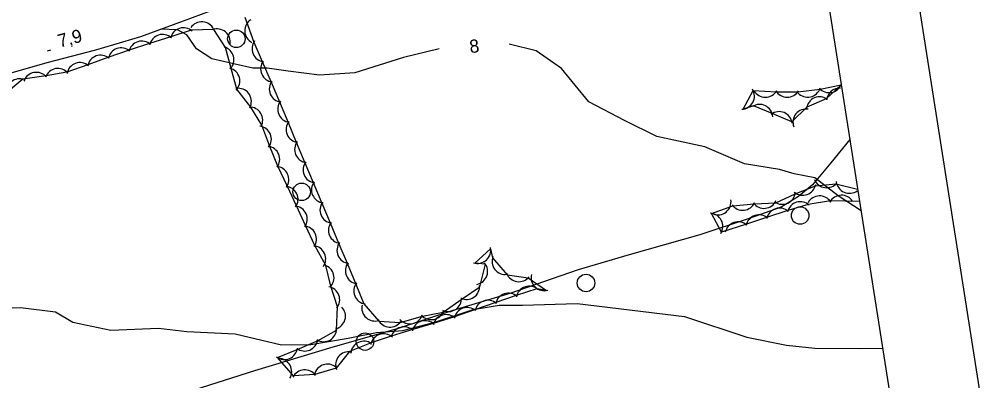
# Model space of a CAD drawing. Extents: x 643342 to 646936, y 5873857 to 5876103.
# Drawn here: x 646143.6 to 646362.3, y 5874668.3 to 5874750.9 of the extents above; entities that cross this region are included whole.
import ezdxf

# ---------------------------------------------------------------- set-up
doc = ezdxf.new("R2010")
doc.units = 0
for name, color, linetype in [('Niveau 2', 7, 'Continuous'), ('Niveau 21', 7, 'Continuous'), ('Niveau 22', 7, 'Continuous'), ('Niveau 3', 7, 'Continuous'), ('Niveau 36', 7, 'Continuous'), ('Niveau 44', 7, 'Continuous'), ('Niveau 60', 7, 'Continuous')]:
    doc.layers.add(name, color=color, linetype=linetype)

msp = doc.modelspace()

# ---------------------------------------------------------------- linework, layer by layer
at = {"layer": 'Niveau 2'}
for points in [[(646200.29, 5874739.67), (646197.03, 5874739.67), (646193.01, 5874740.61), (646187.62, 5874741.86), (646184.13, 5874744.12), (646181.91, 5874747.28), (646179.78, 5874748.47), (646175.91, 5874748.59)], [(646320.79, 5874715.53), (646317.46, 5874716.57), (646309.39, 5874717.87), (646300.34, 5874721.75), (646289.41, 5874724.07), (646282.02, 5874727.73), (646273.87, 5874732.03), (646267.56, 5874739.63), (646261.79, 5874743.65), (646255.59, 5874745.19)], [(646239.64, 5874744.12), (646231.48, 5874742.13), (646220.36, 5874738.65), (646212.27, 5874738.08), (646205.1, 5874739.02), (646200.29, 5874739.67)], [(646336.09, 5874707.1), (646330.82, 5874710.5), (646325.53, 5874714.61), (646320.79, 5874715.53)], [(646136.25, 5874684.68), (646143.92, 5874684.99), (646151.92, 5874684.05), (646155.89, 5874681.7), (646164.54, 5874679.87), (646175.46, 5874680.3), (646181.92, 5874679.54), (646192.98, 5874678.99), (646203.59, 5874676.48), (646210.29, 5874676.56), (646218.85, 5874678.05), (646225.27, 5874679.27), (646231.34, 5874679.77), (646238.65, 5874681.64), (646247.39, 5874684.54), (646253.3, 5874685.55), (646258.65, 5874685.53), (646271.19, 5874685.9), (646295.72, 5874683), (646309.98, 5874678.24), (646319.02, 5874676.38), (646325.52, 5874675.74)], [(646325.52, 5874675.74), (646335.98, 5874675.69), (646341.03, 5874675.75)]]:
    msp.add_lwpolyline(points, dxfattribs=at)
at = {"layer": 'Niveau 21'}
msp.add_lwpolyline([(646140.68, 5874738.32), (646150.02, 5874740.97), (646161.09, 5874743.86), (646171.44, 5874746.93), (646181.16, 5874750.54), (646191.45, 5874754.31), (646202.17, 5874758.57), (646211.92, 5874763.11), (646218.78, 5874766.04), (646230.17, 5874771.86), (646236.52, 5874775.34), (646246.18, 5874780.92), (646261.52, 5874789.46), (646272.36, 5874796.16), (646287.18, 5874805.24), (646298.22, 5874812.18), (646306.56, 5874816.6), (646316.9, 5874822.1), (646317.93, 5874822.57)], dxfattribs=at)
at = {"layer": 'Niveau 22'}
msp.add_lwpolyline([(646333.53, 5874723.4), (646329.14, 5874718.06), (646324.96, 5874713.01), (646321.76, 5874710.4), (646317.83, 5874707.97), (646310.49, 5874705.38), (646299.23, 5874701.66), (646283.07, 5874697.07), (646271.41, 5874693.65), (646255.79, 5874688.21), (646242.71, 5874684.35), (646230, 5874680.16), (646215.31, 5874675.95), (646197.43, 5874670.57), (646176.61, 5874663.92), (646157.7, 5874658.11), (646142.18, 5874653.6), (646125, 5874649.32), (646116.72, 5874647.39)], dxfattribs=at)
at = {"layer": 'Niveau 3'}
msp.add_line((646150.06, 5874743.68), (646150.83, 5874743.88), dxfattribs=at)
at = {"layer": 'Niveau 36'}
for centre in [(646193.26, 5874746.41), (646208.17, 5874711.44), (646322.14, 5874706.03), (646273.19, 5874690.61), (646222.68, 5874677.23)]:
    msp.add_circle(centre, 2, dxfattribs=at)
at = {"layer": 'Niveau 44'}
for points in [[(646195.22, 5874751.33), (646197.25, 5874745.67), (646199.17, 5874741.21), (646201.2, 5874736.49), (646203.08, 5874732.01), (646205.07, 5874727.27), (646206.95, 5874722.79), (646208.94, 5874718.04), (646210.82, 5874713.57), (646212.81, 5874708.82), (646214.69, 5874704.35), (646216.68, 5874699.6), (646218.56, 5874695.13), (646220.53, 5874690.37), (646222.39, 5874685.89), (646225.84, 5874681.92), (646230.68, 5874681.61), (646235.77, 5874683.04), (646240.53, 5874683.99), (646244.84, 5874687.03), (646248.88, 5874689.73), (646250.18, 5874694.95), (646247.78, 5874695.17), (646251.39, 5874698.41), (646251.81, 5874696.37), (646255.18, 5874692.52), (646259.98, 5874691.82), (646264.15, 5874688.89), (646261.94, 5874689.32), (646257.2, 5874687.73), (646252.59, 5874686.19), (646247.73, 5874684.49), (646243.15, 5874682.88), (646238.25, 5874681.37), (646233.59, 5874680.01), (646228.67, 5874678.47)], [(646228.67, 5874678.47), (646224.07, 5874676.91), (646219.13, 5874674.93), (646216.05, 5874671.17), (646211.17, 5874669.72), (646206.33, 5874669.37), (646202.69, 5874673.58), (646207.17, 5874675.45), (646211.94, 5874677.46), (646216.16, 5874679.86), (646216.38, 5874685.15), (646214.88, 5874689.89), (646213.69, 5874694.59), (646211.19, 5874699.19), (646209.15, 5874703.6), (646206.98, 5874708.26), (646204.93, 5874712.66), (646202.73, 5874717.3), (646200.87, 5874721.78), (646199.04, 5874726.66), (646196.53, 5874730.81), (646193.38, 5874734.93), (646192.09, 5874739.61), (646190.76, 5874744.43), (646188.09, 5874748.57), (646182.91, 5874748.36), (646178.29, 5874746.87), (646173.39, 5874745.3), (646168.77, 5874743.81), (646163.9, 5874742.14), (646159.33, 5874740.5), (646154.51, 5874738.81), (646149.74, 5874737.94), (646144.44, 5874737.2), (646140.73, 5874734.07)], [(646309.11, 5874730.33), (646311.38, 5874734.62), (646316.77, 5874734.28), (646321.62, 5874734.29), (646326.76, 5874734.89), (646331.51, 5874735.89), (646328.12, 5874732.72), (646323.65, 5874730.82), (646320.27, 5874727.47), (646315.78, 5874729.33), (646311.49, 5874731.09), (646309.11, 5874730.33)], [(646335.75, 5874709.27), (646329.12, 5874709.37), (646324.01, 5874708.58), (646319.35, 5874707.2), (646314.45, 5874705.61), (646309.85, 5874704.08), (646304.16, 5874702.23), (646301.9, 5874706.52), (646306.77, 5874708.23), (646311.6, 5874708.74), (646316.6, 5874708.97), (646321, 5874711.02), (646325.64, 5874712.81), (646330.34, 5874713.29), (646335.28, 5874712.07)]]:
    msp.add_lwpolyline(points, dxfattribs=at)
for centre, start, end in [((646185.35, 5874747.29), 25.9451, 145.9231), ((646185.35, 5874747.29), 25.9451, 145.9231), ((646185.35, 5874747.29), 25.9451, 145.9231), ((646198.16, 5874748.26), 123.0138, 242.9917), ((646198.16, 5874748.26), 123.0138, 242.9917), ((646198.16, 5874748.26), 123.0138, 242.9917), ((646176.38, 5874744.41), 47.8626, 167.8405), ((646176.38, 5874744.41), 47.8626, 167.8405), ((646176.38, 5874744.41), 47.8626, 167.8405), ((646181.14, 5874745.94), 47.8626, 167.8405), ((646181.14, 5874745.94), 47.8626, 167.8405), ((646181.14, 5874745.94), 47.8626, 167.8405), ((646188.86, 5874745.67), 350.7911, 110.7691), ((646188.86, 5874745.67), 350.7911, 110.7691), ((646188.86, 5874745.67), 350.7911, 110.7691), ((646171.62, 5874742.88), 47.8626, 167.8405), ((646171.62, 5874742.88), 47.8626, 167.8405), ((646171.62, 5874742.88), 47.8626, 167.8405), ((646199.83, 5874744.14), 143.2502, 263.2281), ((646199.83, 5874744.14), 143.2502, 263.2281), ((646199.83, 5874744.14), 143.2502, 263.2281), ((646166.92, 5874741.34), 49.6993, 169.6772), ((646166.92, 5874741.34), 49.6993, 169.6772), ((646166.92, 5874741.34), 49.6993, 169.6772), ((646189.71, 5874741.62), 315.4433, 75.4213), ((646189.71, 5874741.62), 315.4433, 75.4213), ((646189.71, 5874741.62), 315.4433, 75.4213), ((646157.5, 5874737.97), 49.6993, 169.6772), ((646157.5, 5874737.97), 49.6993, 169.6772), ((646157.5, 5874737.97), 49.6993, 169.6772), ((646162.21, 5874739.66), 49.6993, 169.6772), ((646162.21, 5874739.66), 49.6993, 169.6772), ((646162.21, 5874739.66), 49.6993, 169.6772), ((646201.8, 5874739.54), 143.2502, 263.2281), ((646201.8, 5874739.54), 143.2502, 263.2281), ((646201.8, 5874739.54), 143.2502, 263.2281), ((646147.52, 5874735.75), 40.3298, 160.3078), ((646147.52, 5874735.75), 40.3298, 160.3078), ((646147.52, 5874735.75), 40.3298, 160.3078), ((646152.44, 5874736.64), 40.3298, 160.3078), ((646152.44, 5874736.64), 40.3298, 160.3078), ((646152.44, 5874736.64), 40.3298, 160.3078), ((646191.04, 5874736.8), 315.4433, 75.4213), ((646191.04, 5874736.8), 315.4433, 75.4213), ((646191.04, 5874736.8), 315.4433, 75.4213), ((646143.73, 5874734.29), 70.2138, 190.1917), ((646143.73, 5874734.29), 70.2138, 190.1917), ((646143.73, 5874734.29), 70.2138, 190.1917), ((646203.77, 5874734.93), 142.7758, 262.7538), ((646203.77, 5874734.93), 142.7758, 262.7538), ((646203.77, 5874734.93), 142.7758, 262.7538), ((646193.69, 5874732.1), 331.1257, 91.1036), ((646193.69, 5874732.1), 331.1257, 91.1036), ((646193.69, 5874732.1), 331.1257, 91.1036), ((646308.69, 5874733.3), 272.0206, 31.9985), ((646308.69, 5874733.3), 272.0206, 31.9985), ((646308.69, 5874733.3), 272.0206, 31.9985), ((646314.19, 5874736.04), 210.1274, 330.1053), ((646314.19, 5874736.04), 210.1274, 330.1053), ((646314.19, 5874736.04), 210.1274, 330.1053), ((646319.19, 5874736.05), 210.1274, 330.1053), ((646319.19, 5874736.05), 210.1274, 330.1053), ((646319.19, 5874736.05), 210.1274, 330.1053), ((646323.87, 5874736.08), 221.9848, 341.9627), ((646323.87, 5874736.08), 221.9848, 341.9627), ((646323.87, 5874736.08), 221.9848, 341.9627), ((646328.77, 5874737.11), 221.9848, 338.0937), ((646328.77, 5874737.11), 221.9848, 338.0937), ((646328.77, 5874737.11), 221.9848, 338.0937), ((646331.18, 5874732.1), 86.2141, 172.9567), ((646331.18, 5874732.1), 86.2141, 172.9567), ((646331.18, 5874732.1), 86.2141, 172.9567), ((646205.7, 5874730.32), 142.7758, 262.7538), ((646205.7, 5874730.32), 142.7758, 262.7538), ((646205.7, 5874730.32), 142.7758, 262.7538), ((646326.58, 5874730.15), 52.9788, 172.9567), ((646326.58, 5874730.15), 52.9788, 172.9567), ((646326.58, 5874730.15), 52.9788, 172.9567), ((646196.28, 5874727.82), 331.1257, 91.1036), ((646196.28, 5874727.82), 331.1257, 91.1036), ((646196.28, 5874727.82), 331.1257, 91.1036), ((646312.87, 5874728.43), 3.4828, 123.4607), ((646312.87, 5874728.43), 3.4828, 123.4607), ((646312.87, 5874728.43), 3.4828, 123.4607), ((646317.35, 5874726.77), 7.5067, 127.4846), ((646317.35, 5874726.77), 7.5067, 127.4846), ((646317.35, 5874726.77), 7.5067, 127.4846), ((646323.51, 5874727.35), 80.7171, 200.6951), ((646323.51, 5874727.35), 80.7171, 200.6951), ((646323.51, 5874727.35), 80.7171, 200.6951), ((646198.25, 5874723.48), 322.5757, 82.5537), ((646198.25, 5874723.48), 322.5757, 82.5537), ((646198.25, 5874723.48), 322.5757, 82.5537), ((646207.64, 5874725.71), 142.7758, 262.7538), ((646207.64, 5874725.71), 142.7758, 262.7538), ((646207.64, 5874725.71), 142.7758, 262.7538), ((646200.17, 5874718.87), 322.5757, 82.5537), ((646200.17, 5874718.87), 322.5757, 82.5537), ((646200.17, 5874718.87), 322.5757, 82.5537), ((646209.57, 5874721.1), 142.7758, 262.7538), ((646209.57, 5874721.1), 142.7758, 262.7538), ((646209.57, 5874721.1), 142.7758, 262.7538), ((646202.24, 5874714.25), 324.9933, 84.9713), ((646202.24, 5874714.25), 324.9933, 84.9713), ((646202.24, 5874714.25), 324.9933, 84.9713), ((646211.51, 5874716.49), 142.7767, 262.7546), ((646211.51, 5874716.49), 142.7767, 262.7546), ((646211.51, 5874716.49), 142.7767, 262.7546), ((646204.35, 5874709.72), 324.9933, 84.9713), ((646204.35, 5874709.72), 324.9933, 84.9713), ((646204.35, 5874709.72), 324.9933, 84.9713), ((646213.44, 5874711.88), 142.7767, 262.7546), ((646213.44, 5874711.88), 142.7767, 262.7546), ((646213.44, 5874711.88), 142.7767, 262.7546), ((646322.76, 5874713.66), 229.5715, 349.5494), ((646322.76, 5874713.66), 229.5715, 349.5494), ((646322.76, 5874713.66), 229.5715, 349.5494), ((646328.19, 5874715.38), 201.98, 321.958), ((646328.19, 5874715.38), 201.98, 321.958), ((646328.19, 5874715.38), 201.98, 321.958), ((646333.4, 5874714.11), 186.3179, 306.2958), ((646333.4, 5874714.11), 186.3179, 306.2958), ((646333.4, 5874714.11), 186.3179, 306.2958), ((646318.06, 5874711.59), 235.0088, 354.9868), ((646318.06, 5874711.59), 235.0088, 354.9868), ((646318.06, 5874711.59), 235.0088, 354.9868), ((646326.6, 5874707.53), 31.8231, 151.801), ((646326.6, 5874707.53), 31.8231, 151.801), ((646326.6, 5874707.53), 31.8231, 151.801), ((646331.6, 5874707.68), 31.8231, 151.801), ((646331.6, 5874707.68), 31.8231, 151.801), ((646331.6, 5874707.68), 31.8231, 151.801), ((646206.47, 5874705.18), 324.9933, 84.9713), ((646206.47, 5874705.18), 324.9933, 84.9713), ((646206.47, 5874705.18), 324.9933, 84.9713), ((646215.37, 5874707.27), 142.7767, 262.7546), ((646215.37, 5874707.27), 142.7767, 262.7546), ((646215.37, 5874707.27), 142.7767, 262.7546), ((646303.35, 5874709.19), 248.0495, 8.0274), ((646303.35, 5874709.19), 248.0495, 8.0274), ((646303.35, 5874709.19), 248.0495, 8.0274), ((646309, 5874710.24), 216.0428, 336.0208), ((646309, 5874710.24), 216.0428, 336.0208), ((646309, 5874710.24), 216.0428, 336.0208), ((646313.88, 5874710.67), 216.2451, 336.223), ((646313.88, 5874710.67), 216.2451, 336.223), ((646313.88, 5874710.67), 216.2451, 336.223), ((646322.18, 5874706.2), 46.4635, 166.4414), ((646322.18, 5874706.2), 46.4635, 166.4414), ((646322.18, 5874706.2), 46.4635, 166.4414), ((646301.47, 5874703.55), 327.8161, 87.794), ((646301.47, 5874703.55), 327.8161, 87.794), ((646301.47, 5874703.55), 327.8161, 87.794), ((646312.7, 5874703.17), 48.3872, 168.3651), ((646312.7, 5874703.17), 48.3872, 168.3651), ((646312.7, 5874703.17), 48.3872, 168.3651), ((646317.45, 5874704.74), 48.3872, 168.3651), ((646317.45, 5874704.74), 48.3872, 168.3651), ((646317.45, 5874704.74), 48.3872, 168.3651), ((646208.57, 5874700.65), 324.9412, 84.9191), ((646208.57, 5874700.65), 324.9412, 84.9191), ((646208.57, 5874700.65), 324.9412, 84.9191), ((646217.31, 5874702.66), 142.7767, 262.7546), ((646217.31, 5874702.66), 142.7767, 262.7546), ((646217.31, 5874702.66), 142.7767, 262.7546), ((646307.96, 5874701.59), 48.3872, 168.3651), ((646307.96, 5874701.59), 48.3872, 168.3651), ((646307.96, 5874701.59), 48.3872, 168.3651), ((646210.68, 5874696.12), 324.9412, 84.9191), ((646210.68, 5874696.12), 324.9412, 84.9191), ((646210.68, 5874696.12), 324.9412, 84.9191), ((646219.24, 5874698.05), 142.7767, 262.7546), ((646219.24, 5874698.05), 142.7767, 262.7546), ((646219.24, 5874698.05), 142.7767, 262.7546), ((646248.4, 5874698.1), 251.9398, 11.9178), ((646248.4, 5874698.1), 251.9398, 11.9178), ((646248.4, 5874698.1), 251.9398, 11.9178), ((646221.17, 5874693.43), 142.6284, 262.6063), ((646221.17, 5874693.43), 142.6284, 262.6063), ((646221.17, 5874693.43), 142.6284, 262.6063), ((646247.7, 5874693.25), 280.3474, 40.3253), ((646247.7, 5874693.25), 280.3474, 40.3253), ((646247.7, 5874693.25), 280.3474, 40.3253), ((646254.7, 5874695.57), 158.392, 278.3699), ((646254.7, 5874695.57), 158.392, 278.3699), ((646254.7, 5874695.57), 158.392, 278.3699), ((646212.58, 5874691.8), 314.2603, 74.2382), ((646212.58, 5874691.8), 314.2603, 74.2382), ((646212.58, 5874691.8), 314.2603, 74.2382), ((646257.83, 5874693.91), 201.7108, 321.6888), ((646257.83, 5874693.91), 201.7108, 321.6888), ((646257.83, 5874693.91), 201.7108, 321.6888), ((646263.64, 5874691.85), 165.655, 285.6329), ((646263.64, 5874691.85), 165.655, 285.6329), ((646263.64, 5874691.85), 165.655, 285.6329), ((646223.09, 5874688.81), 142.6284, 262.6063), ((646223.09, 5874688.81), 142.6284, 262.6063), ((646223.09, 5874688.81), 142.6284, 262.6063), ((646213.88, 5874686.81), 320.5011, 80.479), ((646213.88, 5874686.81), 320.5011, 80.479), ((646213.88, 5874686.81), 320.5011, 80.479), ((646245.88, 5874689.85), 243.7139, 3.6918), ((646245.88, 5874689.85), 243.7139, 3.6918), ((646245.88, 5874689.85), 243.7139, 3.6918), ((646255.45, 5874685.29), 48.4794, 168.4573), ((646255.45, 5874685.29), 48.4794, 168.4573), ((646255.45, 5874685.29), 48.4794, 168.4573), ((646260.2, 5874686.87), 48.4794, 168.4573), ((646260.2, 5874686.87), 48.4794, 168.4573), ((646260.2, 5874686.87), 48.4794, 168.4573), ((646241.72, 5874687.07), 243.7139, 3.6918), ((646241.72, 5874687.07), 243.7139, 3.6918), ((646241.72, 5874687.07), 243.7139, 3.6918), ((646250.75, 5874683.67), 49.3742, 169.3521), ((646250.75, 5874683.67), 49.3742, 169.3521), ((646250.75, 5874683.67), 49.3742, 169.3521), ((646215.2, 5874683.04), 284.1614, 44.1393), ((646215.2, 5874683.04), 284.1614, 44.1393), ((646215.2, 5874683.04), 284.1614, 44.1393), ((646224.92, 5874684.93), 167.7092, 287.6871), ((646224.92, 5874684.93), 167.7092, 287.6871), ((646224.92, 5874684.93), 167.7092, 287.6871), ((646237.8, 5874685.24), 221.2946, 341.2726), ((646237.8, 5874685.24), 221.2946, 341.2726), ((646237.8, 5874685.24), 221.2946, 341.2726), ((646246.03, 5874682.02), 49.3742, 169.3521), ((646246.03, 5874682.02), 49.3742, 169.3521), ((646246.03, 5874682.02), 49.3742, 169.3521), ((646228.38, 5874683.52), 206.2536, 326.2315), ((646228.38, 5874683.52), 206.2536, 326.2315), ((646228.38, 5874683.52), 206.2536, 326.2315), ((646232.9, 5874684.27), 221.2946, 341.2726), ((646232.9, 5874684.27), 221.2946, 341.2726), ((646232.9, 5874684.27), 221.2946, 341.2726), ((646236.41, 5874679), 46.2956, 166.2735), ((646236.41, 5874679), 46.2956, 166.2735), ((646236.41, 5874679), 46.2956, 166.2735), ((646241.21, 5874680.4), 46.2956, 166.2735), ((646241.21, 5874680.4), 46.2956, 166.2735), ((646241.21, 5874680.4), 46.2956, 166.2735), ((646213.18, 5874680.2), 239.6306, 359.6086), ((646213.18, 5874680.2), 239.6306, 359.6086), ((646213.18, 5874680.2), 239.6306, 359.6086), ((646231.61, 5874677.6), 46.2956, 166.2735), ((646231.61, 5874677.6), 46.2956, 166.2735), ((646231.61, 5874677.6), 46.2956, 166.2735), ((646208.87, 5874678.07), 232.6733, 352.6512), ((646208.87, 5874678.07), 232.6733, 352.6512), ((646208.87, 5874678.07), 232.6733, 352.6512), ((646222.4, 5874674.33), 54.6311, 174.6091), ((646222.4, 5874674.33), 54.6311, 174.6091), ((646222.4, 5874674.33), 54.6311, 174.6091), ((646226.94, 5874676.02), 48.8379, 168.8158), ((646226.94, 5874676.02), 48.8379, 168.8158), ((646226.94, 5874676.02), 48.8379, 168.8158), ((646204.25, 5874676.14), 232.6733, 352.6512), ((646204.25, 5874676.14), 232.6733, 352.6512), ((646204.25, 5874676.14), 232.6733, 352.6512), ((646202.91, 5874670.37), 329.5356, 89.5136), ((646202.91, 5874670.37), 329.5356, 89.5136), ((646202.91, 5874670.37), 329.5356, 89.5136), ((646218.95, 5874671.93), 80.6913, 200.6692), ((646218.95, 5874671.93), 80.6913, 200.6692), ((646218.95, 5874671.93), 80.6913, 200.6692), ((646208.88, 5874667.79), 34.1444, 154.1223), ((646208.88, 5874667.79), 34.1444, 154.1223), ((646208.88, 5874667.79), 34.1444, 154.1223), ((646214.07, 5874669.09), 49.2158, 169.1938), ((646214.07, 5874669.09), 49.2158, 169.1938), ((646214.07, 5874669.09), 49.2158, 169.1938)]:
    msp.add_arc(centre, 3, start, end, dxfattribs=at)
at = {"layer": 'Niveau 60'}
msp.add_lwpolyline([(646417.19, 5874320.42), (646911.1, 5874398.11), (646647.07, 5876077.14), (646153.42, 5875999.51), (646417.52, 5874320.47)], dxfattribs=at)
msp.add_lwpolyline([(643367.26, 5875561.52), (646133.22, 5875996.67), (646397.42, 5874317.29), (643631.46, 5873882.15)], close=True, dxfattribs=at)

# ---------------------------------------------------------------- texts
at = {"layer": 'Niveau 2'}
msp.add_text('8', height=3, rotation=6.8382, dxfattribs=at).set_placement((646246.72, 5874743.12))
at = {"layer": 'Niveau 3'}
msp.add_text('7,9  ', height=3, rotation=14.7974, dxfattribs=at).set_placement((646152.86, 5874744.38))

doc.saveas('drawing.dxf')
